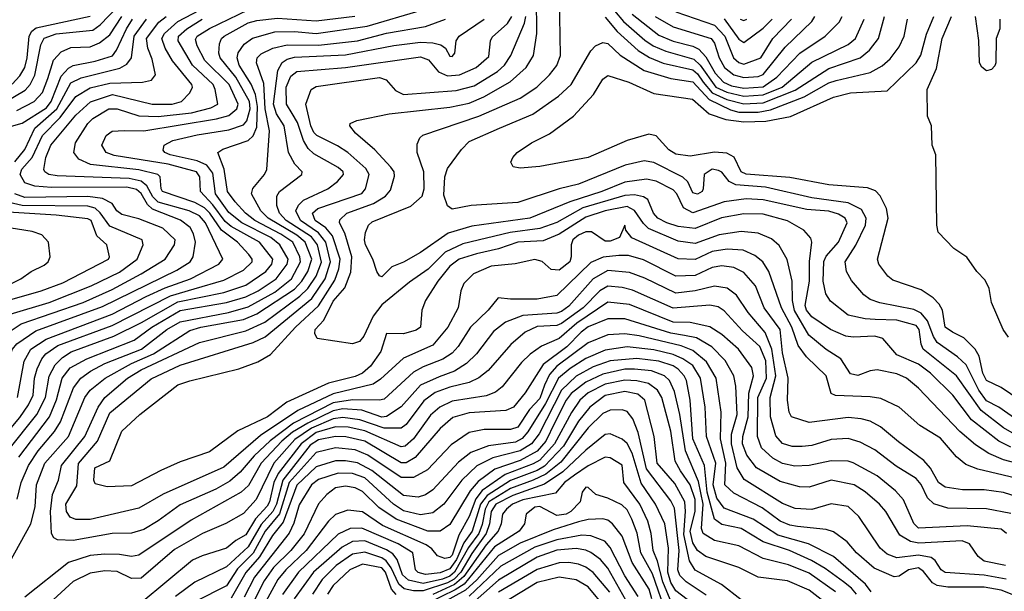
# Model space of a CAD drawing. Extents: x 501367 to 657802, y 482273 to 547541.
# Tile 428 of 656: x 616444 to 620498, y 513616 to 515973. Entities that reach past the tile are written whole.
import ezdxf

# ---------------------------------------------------------------- set-up
doc = ezdxf.new("R2010")
doc.units = 0

msp = doc.modelspace()

# ---------------------------------------------------------------- linework, layer by layer
at = {"layer": '0CON20XD'}
for points in [[(616435.3, 514414.7), (616462.8, 514565), (616489.6, 514615), (616553.8, 514656.1), (616825, 514759.1), (616965, 514831.2), (617042.6, 514867.4), (617147.8, 514905), (617263.8, 514965), (617280, 514985), (617209.2, 515135), (617185, 515164.2), (617141.3, 515185), (617015, 515219.9), (616992.9, 515242.9), (616967.1, 515287.1), (616945, 515306.7), (616895, 515318.2), (616598.7, 515328.7), (616564.4, 515335), (616547.1, 515345), (616543.4, 515355), (616552.1, 515405), (616572.5, 515455), (616675, 515578.7), (616735.9, 515634.1), (616826.4, 515663.6), (616990, 515625), (617072.5, 515625), (617110.5, 515635), (617145, 515670.5), (617155.3, 515695), (617152.8, 515705), (617073.5, 515803.5), (617042.8, 515855), (617029.7, 515895), (617039.8, 515915), (617095.2, 515965), (617305, 516076.9)], [(617987.3, 515327.3), (617985.9, 515345), (617972.8, 515365), (617906.7, 515436.7), (617826.4, 515505), (617803.1, 515535), (617804.2, 515545), (617832.5, 515557.5), (617965.2, 515584.8), (618215, 515612.3), (618295, 515628.9), (618355.6, 515654.4), (618464, 515716), (618529.4, 515775), (618560, 515825), (618573.8, 515916.2), (618571.7, 516065)], [(620530.1, 514270.1), (620495, 514290.3), (620402, 514362), (620301.5, 514505), (620164.3, 514615), (620155.2, 514635), (620147.4, 514695), (620135, 514711.5), (620055, 514734.6), (619966.7, 514736.7), (619925, 514738.9), (619855.2, 514755.2), (619782.1, 514812.1), (619762.9, 514842.9), (619752.2, 514895), (619754.7, 514975.3), (619765, 514998), (619815.2, 515055), (619851.2, 515135), (619842.3, 515155), (619815, 515171.5), (619775, 515182.9), (619685, 515189.9), (619505, 515230), (619435, 515233.7), (619345, 515221.8), (619215, 515176.2), (619177, 515197), (619149.1, 515255), (619135, 515271.2), (619065, 515306.8), (619025.2, 515315.2), (618935, 515303.4), (618841.3, 515265), (618708.7, 515221.3), (618545, 515154), (618305, 515121.7), (618207.8, 515092.2), (618095, 515012.5), (618025, 514973.2), (617976.3, 514953.7), (617935, 514912.5), (617925, 514916.2), (617914.6, 514934.6), (617897.7, 514985), (617867.8, 515045), (617863.3, 515065), (617867.5, 515095), (617880, 515125), (617895, 515139.3), (618055, 515204.1), (618101.3, 515245), (618109.5, 515275), (618108.1, 515345), (618080.5, 515425), (618080.8, 515459.2), (618092, 515485), (618103.7, 515496.3), (618335, 515574.8), (618505, 515649.6), (618572.7, 515695), (618625, 515745.3), (618655, 515783.5), (618670.6, 515825), (618666.2, 516065)], [(618856.5, 516055), (618929.6, 515965), (619017.5, 515887.5), (619051.6, 515865), (619105, 515842.2), (619220, 515810), (619245.7, 515785.7), (619310.1, 515695), (619355, 515673.6), (619425, 515657.7), (619505, 515662.5), (619582.9, 515695), (619705, 515797.3), (619855, 515870), (619885.4, 515894.6), (619921.2, 515975)], [(616386.2, 515633.8), (616467.4, 515682.6), (616487.9, 515705), (616506.6, 515743.4), (616531.6, 515868.4), (616545, 515897), (616595, 515914.6), (616745, 515928.9), (616775, 515951.3), (616846.1, 516023.9)], [(616395.8, 514195), (616514.8, 514345), (616551.1, 514415), (616565, 514503.5), (616590.3, 514549.7), (616620.2, 514579.8), (616656.5, 514603.5), (616832.4, 514667.6), (616945.4, 514724.6), (617095, 514809.3), (617285, 514847.8), (617375, 514878.5), (617457.2, 514935), (617481.6, 514965), (617486.6, 514985), (617430.9, 515055), (617315, 515119.6), (617290.4, 515140.4), (617239.6, 515209.6), (617188.8, 515265), (617185.9, 515325), (617172.4, 515345), (617055, 515376.5), (616833.2, 515413.2), (616800.9, 515425), (616782.5, 515455), (616800.8, 515495), (616825, 515512.7), (616874.1, 515515.9), (616954.8, 515514.8), (617255, 515564.4), (617305, 515578.1), (617338.5, 515605), (617344.2, 515625), (617306.8, 515705), (617205.8, 515805), (617175.2, 515865), (617168.6, 515891.4), (617174.4, 515905), (617225, 515936.6), (617385, 516013.3)], [(616433.7, 513996.3), (616450.5, 514065), (616480, 514135), (616520, 514195), (616587.9, 514275), (616612, 514315), (616665.2, 514455), (616695.4, 514494.6), (616735.7, 514524.3), (616795, 514554.9), (616945.7, 514615), (617050.6, 514695), (617105, 514727), (617304.2, 514765.8), (617385, 514789.6), (617495, 514849), (617562.9, 514905), (617600.9, 514975), (617598.1, 514995), (617568.3, 515055), (617518.7, 515088.7), (617411.7, 515145), (617373.8, 515175), (617331.7, 515221.7), (617299.3, 515265), (617286.6, 515356.6), (617260.5, 515425), (617280.9, 515439.1), (617385, 515474.8), (617405.5, 515494.5), (617421.1, 515528.9), (617423.9, 515615), (617414.8, 515664.8), (617396.6, 515706.6), (617348.3, 515785), (617339.5, 515815), (617343.6, 515836.4), (617367.8, 515872.2), (617403.3, 515896.7), (617495, 515922), (617575, 515924.1), (617665, 515916.1), (617875, 515946.4), (618097.9, 516012.1)], [(618965.3, 515995.3), (619075, 515909.4), (619135, 515883.8), (619215, 515863.3), (619240.5, 515850.5), (619269.2, 515819.2), (619307.9, 515752.1), (619342, 515715), (619375, 515700.3), (619425, 515690.9), (619505, 515695.7), (619560.7, 515735), (619655.5, 515834.5), (619760, 515905), (619817.7, 515962.3), (619830.3, 515985)], [(619145, 516005.5), (619305, 515950.2), (619347.9, 515905), (619383.4, 515815), (619405, 515796.6), (619425, 515789.8), (619495, 515815.3), (619544.8, 515895), (619622.3, 515975)], [(616353, 514225), (616445, 514333.2), (616480, 514385), (616499.4, 514425), (616505.7, 514495), (616516.2, 514533.8), (616534.8, 514575), (616551.2, 514595), (616600.7, 514629.3), (616825, 514712.1), (617065.5, 514834.5), (617162.6, 514862.6), (617285, 514898.8), (617365, 514940.2), (617401.4, 514975), (617401.7, 514985), (617387.1, 515005), (617341.1, 515055), (617275, 515104.6), (617227.6, 515175), (617205, 515197.4), (617165, 515219.4), (617031.8, 515265), (617026.2, 515275), (617022.7, 515325), (617013.5, 515335), (616935, 515353.8), (616735.1, 515375.1), (616687.7, 515397.7), (616667.5, 515425), (616674.2, 515465), (616724.8, 515545), (616745.7, 515565.7), (616810.9, 515605), (616845, 515605.2), (616935, 515575.9), (617015, 515573.5), (617150.9, 515589.1), (617230.5, 515609.5), (617259.6, 515625), (617249.6, 515685), (617240.4, 515705), (617155.6, 515785.6), (617096.2, 515885), (617098, 515905), (617132.8, 515935), (617195.2, 515975)], [(616379.7, 513695), (616489.6, 513895), (616507.6, 513965), (616513.2, 514055), (616547.8, 514145), (616644.8, 514255), (616713, 514415), (616734.9, 514445.1), (616795.8, 514495), (616905, 514555.1), (616994.8, 514595.2), (617145, 514691.5), (617190, 514705), (617365, 514736.5), (617419.9, 514760.1), (617575, 514862), (617606.1, 514895), (617630.2, 514935), (617646.9, 514985), (617619.9, 515055), (617585, 515084.2), (617466.8, 515155), (617436.7, 515185), (617399.2, 515255), (617403.4, 515276.6), (617452.3, 515335), (617461.5, 515355), (617472.4, 515515), (617454.3, 515605), (617449.6, 515709.6), (617419.7, 515795), (617422.4, 515815), (617438.6, 515831.4), (617486.5, 515855), (617545, 515869.1), (617675, 515868.2), (617834.7, 515885.3), (617955, 515916.4), (618115, 515944.2), (618197.8, 515975)], [(616381.5, 515525), (616455, 515546.2), (616555, 515609.5), (616573.5, 515635), (616615, 515739.3), (616645, 515773.1), (616665, 515783.6), (616755, 515801), (616825.8, 515824.2), (616843, 515847), (616883.3, 515935), (616908.1, 515975)], [(616413.4, 515706.6), (616445, 515740.5), (616464.7, 515775.3), (616475.1, 515815.1), (616482.7, 515905), (616494.6, 515925.4), (616511.7, 515938.3), (616735, 515986.7)], [(616423.7, 515386.3), (616465, 515437.9), (616506.3, 515525), (616596.7, 515605), (616655, 515712.7), (616696.7, 515733.4), (616856.9, 515773.1), (616885, 515789.8), (616904.3, 515815), (616915.4, 515905), (616966.5, 515975)], [(616431.9, 515598.1), (616504.1, 515635), (616538.1, 515671.9), (616559.7, 515729.7), (616584, 515806), (616615, 515839.4), (616655, 515857.3), (616735, 515860.8), (616773.4, 515876.6), (616815, 515909.6), (616864.9, 515985)], [(616440.6, 514169.4), (616567.4, 514335), (616596.2, 514406.2), (616619.6, 514495), (616652, 514538), (616720.9, 514575), (616915, 514652.1), (616988.9, 514705), (617105, 514773.3), (617295, 514806.6), (617375, 514830.2), (617425.7, 514854.3), (617500.2, 514905), (617545.4, 514965), (617549.4, 514985), (617515.2, 515045), (617477.9, 515075), (617359, 515135), (617305, 515177.5), (617250.7, 515255), (617239.3, 515339.3), (617215, 515373.3), (617175, 515391.1), (617063.8, 515415), (617042.3, 515425), (617035.4, 515435), (617039.2, 515455), (617075, 515474.8), (617175, 515498.3), (617305, 515518.5), (617365, 515539.1), (617379.4, 515555), (617393.4, 515605), (617390.2, 515635), (617333.5, 515735), (617269.4, 515815), (617264, 515835), (617266.5, 515873.5), (617274.7, 515895), (617286.7, 515905), (617385, 515959.5), (617420.4, 515969.6), (617505, 515978.5), (617665, 515967.8), (617823.5, 515986.5)], [(617146.2, 514975), (617158.6, 514995), (617167.8, 515055), (617159.4, 515089.4), (617145.4, 515115.4), (617106.7, 515146.7), (616991.3, 515191.3), (616970.4, 515210.4), (616945, 515256.1), (616925, 515272.8), (616885, 515282.1), (616575, 515280.5), (616506, 515286), (616465, 515299.6), (616446.7, 515335), (616453.7, 515356.3), (616495.7, 515404.3), (616538.2, 515495), (616611.2, 515568.8), (616675, 515656.3), (616735, 515691.7), (616815, 515711.1), (616950, 515715), (616986.9, 515723.1), (617003.1, 515745), (616989.5, 515809.5), (616972.1, 515855), (616966.7, 515895), (617017.7, 515962.3), (617047.2, 515985)], [(620615, 513984.7), (620495, 514024), (620415, 514035.2), (620325.2, 514034.8), (620255, 514045.2), (620226.7, 514065), (620193.7, 514123.7), (620165.9, 514155.9), (620062.1, 514232.1), (619987.5, 514295), (619945, 514317.3), (619907.9, 514327.9), (619855, 514333.5), (619695, 514312.9), (619621.5, 514335), (619611.8, 514355), (619604.8, 514404.8), (619607.4, 514495), (619585, 514599.2), (619574.5, 514695), (619509.6, 514785), (619473.3, 514875), (619425, 514930.2), (619385, 514950.7), (619335, 514958.4), (619295, 514950.7), (619225, 514918.8), (619145, 514915.2), (619012.5, 514982.5), (618950.4, 515000.4), (618910.6, 515000.6), (618845.9, 514994.1), (618795, 514972.2), (618655, 514835.2), (618575, 514820.7), (618465, 514820.2), (618413.7, 514826.3), (618372.7, 514775), (618300.8, 514705), (618249.8, 514625), (618225, 514597.6), (618186.8, 514573.2), (618105, 514541.8), (618065, 514519.4), (617945, 514409), (617925, 514404.5), (617815, 514406.1), (617735, 514393.9), (617570.9, 514309.1), (617475, 514236.1), (617409.1, 514175), (617352.5, 514107.5), (617309.7, 514070.3), (617252.2, 514037.8), (617105, 513973.1), (617015, 513906.8), (616955, 513871.4), (616905, 513856.2), (616825, 513854.8), (616665, 513825.7), (616599.3, 513829.3), (616585, 513837.1), (616575.3, 513855.3), (616571.2, 513945), (616579.3, 514015), (616604.1, 514075), (616616.3, 514135), (616712.8, 514255), (616767.1, 514375), (616794.8, 514415), (616887.7, 514495), (616945, 514529.4), (617185, 514641.8), (617375, 514690.1), (617453.5, 514726.5), (617597, 514833), (617631.1, 514865), (617664.7, 514915), (617686.3, 514973.7), (617669.8, 515045), (617645, 515078), (617541.2, 515145), (617514.1, 515175), (617502.9, 515207.1), (617503.5, 515245), (617513.4, 515265), (617605.5, 515335), (617607.3, 515345), (617576.6, 515376.6), (617551.2, 515425), (617533.5, 515535), (617502, 515585), (617489.2, 515625), (617506.8, 515763.2), (617524.6, 515795.4), (617545, 515809.5), (617575, 515818.3), (617785, 515828.1), (617985, 515866.6), (618095, 515879.6), (618145, 515877.5), (618178.5, 515868.5), (618197.8, 515855), (618215, 515822.7), (618225, 515820.5), (618235.4, 515835), (618240.8, 515885), (618253.8, 515905), (618356.5, 515975)], [(620545, 514083.3), (620389.4, 514119.4), (620339.8, 514139.8), (620300.4, 514170.4), (620235, 514247.2), (620149.9, 514299.9), (620065, 514376.1), (619989.4, 514410.6), (619945, 514418.6), (619803.4, 514423.4), (619785, 514432), (619764.6, 514505), (619682.9, 514582.9), (619649.1, 514629.1), (619623, 514705), (619580.4, 514785), (619529.1, 514935), (619503.9, 514973.9), (619470.7, 515000.7), (619422.2, 515022.2), (619356.5, 515026.5), (619295, 515016.7), (619225, 514983.5), (619155, 514986.3), (618963.8, 515073.8), (618940, 515105), (618935, 515126.2), (618914.2, 515075), (618875, 515059.3), (618855, 515060.2), (618797.8, 515097.8), (618775, 515098.6), (618745, 515084.5), (618722, 515065), (618714.8, 515045), (618714.8, 514995), (618708.8, 514975), (618665, 514940.2), (618632.8, 514942.7), (618595, 514976), (618565, 514984.1), (618483.8, 514966.2), (618385, 514956), (618312.1, 514925), (618272.7, 514885), (618260.7, 514855), (618249.4, 514785), (618207.2, 514705), (618145, 514630.8), (618025, 514578), (617929.6, 514490.4), (617899.3, 514470.7), (617735, 514431), (617588.7, 514361.3), (617435, 514258.4), (617285, 514128.1), (617035, 514017.5), (616935, 513958.8), (616735, 513912.4), (616675, 513912.6), (616651.7, 513921.7), (616636.4, 513945), (616634.5, 513975), (616679.4, 514050.6), (616687, 514143), (616764.5, 514235.5), (616815, 514351.7), (616985, 514492.6), (617105, 514548.6), (617405, 514642.5), (617455, 514665.2), (617646.7, 514823.3), (617701.8, 514905), (617723.2, 514975), (617704.5, 515055), (617673.9, 515093.9), (617600.7, 515145), (617580.5, 515185), (617591.7, 515208.3), (617612, 515228), (617712.5, 515275), (617753.1, 515305), (617777.6, 515335), (617775.3, 515345), (617755, 515363.8), (617655, 515419.8), (617632.1, 515442.1), (617612.2, 515475), (617588.3, 515548.3), (617565.9, 515585.9), (617542, 515625), (617541.6, 515695), (617560.4, 515739.6), (617585, 515759.3), (617785, 515775.1), (618095, 515819.6), (618127.5, 515807.5), (618168.1, 515758.1), (618205, 515740.8), (618255, 515745.8), (618324.1, 515775.9), (618375, 515821.1), (618382.4, 515885), (618389.9, 515900.1), (618452.5, 515957.5), (618470.2, 515985)], [(619633.9, 514773.9), (619625.8, 514815), (619624, 514895), (619603.6, 514983.6), (619571.4, 515041.4), (619539.4, 515069.4), (619485, 515092.5), (619415, 515099.3), (619324.1, 515085.9), (619225, 515049.7), (619155, 515059.8), (619032.4, 515112.4), (619012.1, 515132.1), (618976, 515186), (618945, 515202.4), (618855, 515185.3), (618775, 515158), (618665, 515088.1), (618598.9, 515061.1), (618495, 515055.4), (618415, 515028), (618325, 515008), (618253.9, 514985), (618215, 514957.3), (618165.2, 514895), (618114.6, 514815), (618099.5, 514775), (618094.4, 514705), (618076.8, 514693.2), (618025, 514677.3), (617955, 514678.8), (617931.1, 514605), (617888.3, 514545), (617855, 514515.2), (617825, 514501.4), (617715.9, 514474.1), (617543.7, 514396.3), (617464.6, 514335), (617342.6, 514277.4), (617225, 514190.7), (617105, 514149.6), (617025.6, 514114.4), (616905, 514050.9), (616805, 514047.3), (616755, 514058.8), (616749.4, 514075), (616752.9, 514125), (616815.4, 514154.6), (616865, 514276.9), (616938.5, 514345), (617095, 514467.1), (617145, 514484.6), (617346.3, 514533.6), (617425, 514562.8), (617476.9, 514593.1), (617579.2, 514705), (617675, 514793.2), (617741.6, 514898.4), (617758.5, 514945), (617764.2, 514985), (617731.5, 515081.5), (617704.2, 515114.2), (617660.2, 515145), (617649.8, 515175), (617671.1, 515195), (617853.3, 515256.7), (617868.4, 515275), (617883.4, 515335), (617869.8, 515359.8), (617795.6, 515425.6), (617753.2, 515453.2), (617667.5, 515495), (617655, 515508.1), (617643.4, 515535), (617622.8, 515625), (617644.5, 515685), (617665, 515696.8), (617925, 515733.6), (617953.3, 515725), (617991.2, 515681.2), (618024.5, 515664.5), (618241.2, 515681.2), (618315, 515699.5), (618410.9, 515759.1), (618440.4, 515785), (618465.7, 515825), (618522.5, 515957.6), (618527.9, 515985)], [(620563.1, 514313.1), (620475, 514374.8), (620425, 514401.6), (620392.6, 514445), (620340.3, 514550.3), (620305, 514583.6), (620222, 514642), (620206.4, 514666.4), (620181.4, 514731.4), (620155, 514763.3), (620125, 514777.9), (619985, 514805.7), (619945, 514819.2), (619919, 514839), (619868.2, 514898.2), (619848.7, 514935), (619842.1, 514975), (619887.2, 515042.8), (619926.7, 515125), (619929.2, 515155), (619910.2, 515190.2), (619855, 515217.8), (619705, 515237.8), (619515, 515282.1), (619392, 515292), (619365.4, 515305.4), (619335, 515343.5), (619321.4, 515351.4), (619295, 515356.2), (619262.3, 515335), (619257.9, 515275), (619254.4, 515265), (619235, 515253.2), (619215, 515259.2), (619194.5, 515304.5), (619174.1, 515324.1), (619055, 515384), (619015, 515391.3), (618936.5, 515373.5), (618745, 515294.4), (618665.2, 515274.8), (618495, 515219.7), (618303.6, 515206.4), (618225, 515191.8), (618205, 515205.6), (618189.8, 515249.8), (618194.5, 515325.5), (618205, 515358.8), (618263, 515437), (618295, 515470.3), (618419.4, 515525), (618556.5, 515583.5), (618662.9, 515657.1), (618714.5, 515705.5), (618795.2, 515844.8), (618815.3, 515864.8), (618845, 515878.7), (618865, 515874.7), (618916.9, 515826.9), (619015, 515763.2), (619125, 515729.6), (619215, 515717), (619282.9, 515643), (619371, 515601), (619405, 515591.8), (619485, 515590.8), (619535, 515600.8), (619674.2, 515655), (619775, 515712), (619805, 515722.2), (619945.1, 515754.9), (619995, 515781.9), (620028.4, 515811.6), (620065, 515860), (620085.8, 515905), (620099.5, 515975)], [(620635, 514355.5), (620485, 514456.6), (620425, 514485.8), (620410.1, 514515), (620394, 514585), (620378.1, 514615), (620330.9, 514660.9), (620284.3, 514685), (620254.2, 514705), (620243.8, 514775), (620230, 514800), (620205.6, 514825.6), (620155, 514858.8), (620038.8, 514898.8), (620018.9, 514915), (619981.8, 514965), (619976.2, 514985), (620020.3, 515155), (620012.9, 515195), (619986.7, 515246.7), (619967.4, 515267.4), (619935, 515279.7), (619775, 515292.2), (619615, 515321.8), (619435, 515336.2), (619414.7, 515345), (619385.3, 515405.3), (619355, 515421.9), (619305, 515426.2), (619205, 515409.6), (619145, 515417.6), (619116.5, 515436.5), (619065, 515494.4), (619035, 515500.4), (618945, 515474.7), (618785, 515404.2), (618585, 515366.9), (618505, 515360.8), (618476.4, 515366.4), (618466.7, 515385), (618473.8, 515405), (618492, 515425), (618551.4, 515465), (618625, 515502.7), (618724.7, 515575.2), (618806.1, 515663.9), (618845, 515727.5), (618865, 515742.1), (618951.9, 515715), (619055, 515668.1), (619214.7, 515645.3), (619283.2, 515585), (619351, 515561), (619425, 515551.1), (619516.4, 515553.6), (619617, 515573), (619795, 515653.8), (619865, 515670.7), (620015, 515679.2), (620135.3, 515795), (620153.7, 515826.3), (620177, 515913), (620207.9, 515985)], [(618855, 515983.5), (618904.5, 515924.5), (618990.9, 515845), (619036.8, 515816.8), (619093.3, 515793.3), (619215, 515765.8), (619235, 515748.8), (619258.5, 515715), (619295, 515671.2), (619355, 515643.3), (619425, 515625.4), (619505, 515629.9), (619637.5, 515682.5), (619775, 515771.6), (619904.3, 515815.7), (619943.4, 515846.6), (619980.3, 515895), (620005.2, 515985)], [(619060, 515985), (619135, 515943.5), (619291.1, 515895), (619305, 515876.2), (619324.1, 515815), (619345.8, 515775.8), (619385, 515745.1), (619425, 515734.1), (619485, 515739), (619505, 515746.8), (619595, 515859.3), (619705.3, 515965), (619718.3, 515985)], [(619345, 515976.7), (619405, 515892.3), (619425, 515877.9), (619505, 515937.6), (619541.6, 515975)], [(619410.3, 515975), (619425, 515969.3), (619437.3, 515975)], [(620514.6, 514664.6), (620493.3, 514695), (620445, 514807.5), (620436, 514865), (620418.7, 514898.7), (620385, 514934), (620343.6, 514993.6), (620289.7, 515029.7), (620226.1, 515096.1), (620220, 515125), (620216.2, 515415), (620201.2, 515455), (620198, 515535), (620182.2, 515575), (620180.6, 515685), (620218.4, 515771.6), (620241.6, 515895), (620281.1, 515985)], [(620480, 515975), (620478.8, 515935), (620463.8, 515895), (620463.3, 515795), (620458.3, 515781.7), (620445, 515766.7), (620425, 515762), (620405, 515776.2), (620395.8, 515795), (620392.7, 515887.3), (620379.4, 515985)], [(620525, 514210.7), (620475.3, 514235), (620363.1, 514323.1), (620285.7, 514425), (620194.3, 514515), (620145, 514552.5), (620055, 514590.5), (619998.3, 514658.3), (619965, 514668.5), (619875, 514663.4), (619845, 514668.3), (619782.9, 514695), (619705, 514747.5), (619683, 514775), (619678.3, 514795), (619695.2, 514895), (619695.8, 514975.8), (619705.4, 515055), (619701.5, 515071.5), (619672.2, 515105), (619605, 515142.9), (619505, 515170.5), (619425, 515172.8), (619333.7, 515156.3), (619225, 515112.1), (619155, 515120.6), (619107.9, 515135), (619071.3, 515155), (619053, 515175), (619030.8, 515230.8), (619013, 515243), (618975, 515250.3), (618935, 515248.3), (618763, 515197), (618655, 515136.8), (618585, 515111.8), (618464, 515096), (618268.8, 515048.8), (618196.1, 515015), (618125.5, 514944.5), (618048.9, 514891.1), (617935, 514796.8), (617899.9, 514750.1), (617861.6, 514668.4), (617843.8, 514646.2), (617815, 514635.9), (617668.5, 514658.5), (617659.3, 514679.3), (617660, 514695), (617695.9, 514734.1), (617735, 514812), (617782.2, 514867.8), (617807.8, 514932.2), (617811.2, 514995), (617782.7, 515092.7), (617761.4, 515135), (617762, 515148), (617790.8, 515175), (617900.4, 515215), (617950.3, 515245), (617970.5, 515269.5), (617987.3, 515327.3)], [(616405, 514759), (616565, 514807), (616738, 514875), (616855, 514932.4), (616927.5, 514985), (616952, 515045), (616948.2, 515065), (616815, 515120.9), (616776, 515176), (616755, 515195.8), (616725, 515204.1), (616455, 515207), (616382.6, 515222.6)], [(616385, 514675.2), (616450.4, 514719.6), (616705, 514807.2), (616825, 514860.7), (616944.5, 514925.5), (617043.5, 514985), (617081.6, 515045), (617084.7, 515065), (617033.2, 515113.2), (616935, 515151.1), (616865, 515169.3), (616844.5, 515185), (616825.6, 515215), (616785.6, 515235.6), (616725, 515243.9), (616465, 515240.2), (616423.9, 515255)], [(616375, 514809.1), (616532.5, 514855), (616621.8, 514888.2), (616810, 514985), (616813.3, 514995), (616802.5, 515045), (616762, 515082), (616738.3, 515145), (616725, 515151.7), (616595, 515167.4), (616375, 515180.5)], [(616293.3, 514826.7), (616448.6, 514905), (616491.4, 514935), (616545, 514961.2), (616561.5, 514975), (616569.5, 514995), (616562.9, 515055), (616535.3, 515085.2), (616495, 515099.6), (616375, 515118.3)], [(615836.5, 513605), (615886.7, 513785), (616020.3, 513929.7), (616105, 513999.7), (616156.8, 514055), (616194.3, 514125), (616243, 514247), (616368, 514415), (616399.2, 514575), (616415.2, 514615), (616432.8, 514637.2), (616510.2, 514689.8), (616785, 514790.5), (617090.5, 514939.5), (617146.2, 514975)], [(620525, 513937.7), (620425, 513956.7), (620265, 513959.6), (620207.7, 513977.7), (620181.6, 514001.6), (620155, 514056.1), (620135, 514081.8), (620052.1, 514132.1), (619965, 514199.3), (619905, 514231), (619855, 514245.7), (619785, 514241.7), (619705, 514218.1), (619665, 514212.7), (619625, 514212.7), (619585, 514225.3), (619557.6, 514257.6), (619535.1, 514335.1), (619534.5, 514415), (619556.6, 514505), (619541.1, 514615), (619513.2, 514683.2), (619444, 514765), (619395, 514836.8), (619356.2, 514866.1), (619305, 514874.8), (619225, 514855.2), (619145, 514845.2), (619017.6, 514907.6), (618955, 514930.5), (618865, 514938.4), (618805.5, 514904.5), (618705, 514791.4), (618675, 514770.4), (618655, 514763.2), (618515, 514753.5), (618444, 514726), (618395, 514686.7), (618325.1, 514594.9), (618284.2, 514555), (618235, 514523.4), (618170.7, 514500.7), (618095, 514465.9), (618015, 514376.6), (617955, 514336.7), (617935, 514334.9), (617853.3, 514363.3), (617775, 514368.4), (617735, 514360.8), (617630.7, 514309.3), (617567.4, 514272.6), (617523.8, 514235), (617438.7, 514145), (617386.8, 514053.2), (617355.4, 514024.6), (617149.7, 513910.3), (616935, 513764.8), (616905, 513759.3), (616855, 513768.9), (616795, 513769.5), (616735, 513763.7), (616645.4, 513735), (616465, 513592.7)], [(620506.4, 513855), (620485, 513872.5), (620345, 513886.5), (620145, 513876.6), (620125, 513896.2), (620083.3, 513993.3), (620050.5, 514030.5), (619975, 514092.9), (619875, 514146.7), (619855, 514152.5), (619785, 514154.8), (619695, 514134.8), (619635, 514132), (619585, 514142.8), (619545.4, 514165.4), (619497.7, 514207.7), (619481.1, 514255), (619483.4, 514415), (619519.1, 514495), (619515.9, 514565.9), (619491.6, 514625), (619420.3, 514690.3), (619345, 514773.1), (619319.4, 514789.4), (619285, 514796), (619135, 514783), (618967.7, 514857.7), (618925, 514869.2), (618865, 514874.8), (618832.3, 514855), (618764.1, 514785), (618675, 514720.5), (618655, 514711.6), (618575, 514707.4), (618525, 514684.7), (618466.4, 514633.6), (618373.6, 514526.4), (618334, 514496), (618295, 514477), (618215, 514457.6), (618155, 514435.5), (618108.4, 514401.6), (618035.5, 514304.5), (618015, 514288.5), (617945, 514288.7), (617845, 514323.7), (617775, 514333.2), (617735, 514327), (617645, 514288.4), (617577.2, 514242.8), (617490.4, 514145), (617417.1, 513995), (617365, 513936.9), (617293.4, 513896.6), (617196.2, 513855), (617081.2, 513788.8), (616945, 513670), (616905, 513669.5), (616845, 513698.3), (616795, 513701), (616735, 513691.9), (616665, 513656.8), (616498.4, 513505)], [(620502.9, 513722.9), (620415, 513740.6), (620390.4, 513760.4), (620355, 513811.6), (620323.8, 513825), (620145.6, 513815.6), (620112.2, 513822.2), (620067.9, 513847.9), (620010, 513945), (619984.7, 513975), (619925, 514026.8), (619879.5, 514055), (619785, 514074), (619695, 514045.7), (619655, 514046.7), (619575, 514069.6), (619477.4, 514125), (619437.2, 514177.2), (619420, 514225), (619421.3, 514255), (619442.8, 514335), (619446.2, 514433.8), (619465.6, 514505), (619459, 514539), (619403.8, 514615), (619335.1, 514675.1), (619285, 514707), (619205, 514724.5), (619135, 514725.7), (618955, 514798.2), (618865, 514807.8), (618738, 514722), (618665, 514658.7), (618592.8, 514627.2), (618545.7, 514594.3), (618510.5, 514559.5), (618430.7, 514459.3), (618402.8, 514437.2), (618365, 514422.2), (618225, 514399.8), (618173.6, 514375), (618135, 514342.4), (618065, 514245.2), (618031.5, 514215), (618015, 514212.2), (617865, 514277.7), (617796.7, 514293.3), (617745, 514293.8), (617665, 514270.5), (617602.9, 514225), (617508, 514102), (617489.9, 514065), (617472.2, 513985), (617463, 513967), (617415.3, 513914.7), (617375, 513849.2), (617333.7, 513826.3), (617295, 513794.3), (617195, 513762.6), (617155.8, 513744.2), (616945, 513569.4)], [(620605, 514129.1), (620495, 514158.5), (620433.8, 514185), (620379.9, 514219.9), (620315, 514275.7), (620145, 514454), (620095.5, 514495), (620055, 514512.2), (619975, 514528.9), (619945, 514525.7), (619895, 514505.5), (619865, 514512.7), (619824.6, 514575), (619765, 514613.4), (619692.9, 514672.9), (619633.9, 514773.9)], [(620505, 513666.2), (620415, 513682.6), (620255, 513694), (620237.3, 513705), (620213.2, 513743.2), (620196.3, 513756.3), (620145, 513765.1), (620055, 513754.5), (620015, 513769), (619986.5, 513795), (619898.7, 513925), (619855, 513965.9), (619785, 513977.4), (619705, 513953.2), (619637.2, 513957.2), (619585, 513978.7), (619427, 514077), (619398.7, 514125), (619374.5, 514225), (619375.3, 514264.7), (619397.8, 514345), (619392.6, 514462.6), (619384.8, 514505), (619348.5, 514568.5), (619294.2, 514624.2), (619230.8, 514660.9), (619181.5, 514671.5), (619125, 514680), (618935, 514739), (618865, 514739.2), (618785, 514706.3), (618755.5, 514685), (618696.3, 514623.7), (618598.8, 514551.2), (618525.2, 514435), (618477.9, 514375), (618445, 514361.2), (618295, 514352.7), (618227.6, 514332.4), (618175, 514287.4), (618072.6, 514167.4), (618035, 514145.5), (618015, 514146.1), (617865.8, 514235), (617786.4, 514253.6), (617745, 514254.7), (617675, 514240.8), (617640.5, 514219.5), (617527.3, 514075), (617501.8, 513975), (617486.3, 513945), (617438.6, 513891.4), (617385, 513800.4), (617295, 513717), (617165, 513654.8), (617085, 513595.6)], [(620565, 513590), (620485, 513621.1), (620415, 513633.7), (620265, 513634.2), (620220.9, 513640.9), (620202, 513652), (620165, 513698.1), (620145, 513713), (620102.9, 513705), (620065, 513679.1), (620045, 513675.5), (619961.8, 513711.8), (619889.2, 513775), (619850.5, 513820.5), (619795, 513861.9), (619765, 513871), (619647, 513883), (619615, 513888.5), (619575.3, 513905), (619500.5, 513960.5), (619385, 514020.9), (619347.8, 514055), (619351.8, 514145), (619329.4, 514245), (619332.6, 514355), (619311.2, 514495), (619272.3, 514562.3), (619215, 514609.7), (619167.8, 514627.8), (618995, 514669.6), (618935, 514678.1), (618865, 514673.2), (618785, 514641.2), (618656.2, 514543.8), (618625, 514510.4), (618605, 514466.4), (618585, 514411.1), (618543.7, 514366.4), (618495, 514293.5), (618465, 514283.3), (618356.3, 514283.7), (618295, 514271), (618220.1, 514219.9), (618122.9, 514117.1), (618065, 514085.2), (618015, 514086.1), (617877.6, 514177.6), (617825, 514199.2), (617745, 514208.3), (617665, 514188.5), (617554.2, 514065), (617513.8, 513936.2), (617455.1, 513865), (617405.7, 513774.3), (617341.2, 513708.8), (617295, 513638.8), (617167.6, 513575)], [(619950.2, 513615), (619926.6, 513646.6), (619795, 513759.4), (619692.2, 513812.2), (619565, 513847.7), (619463.3, 513913.3), (619345, 513959.2), (619315, 514000), (619298.9, 514055), (619310.3, 514145), (619271.9, 514255), (619266.4, 514375), (619247.7, 514495), (619215, 514546.6), (619174.6, 514574.6), (619135, 514592.2), (619055, 514612.1), (618945, 514624.6), (618855, 514610.3), (618775, 514576.7), (618710.2, 514535), (618662.8, 514495), (618609.4, 514390.6), (618536.3, 514273.7), (618513.3, 514246.7), (618485, 514231.5), (618373.9, 514216.1), (618301.5, 514188.5), (618251, 514149), (618145, 514035.2), (618115, 514014.3), (618085, 514005.2), (618025, 514012), (617893.7, 514115), (617835, 514145.4), (617785, 514154.1), (617745, 514153.8), (617665, 514128.9), (617585, 514054.4), (617528.7, 513901.3), (617485, 513846.2), (617432, 513758), (617375, 513693.8), (617315, 513587.7)], [(619889, 513605), (619869.4, 513629.4), (619836.1, 513655), (619760.9, 513710.9), (619704, 513744), (619614.1, 513784.1), (619505, 513820.7), (619415, 513875.8), (619335, 513891.9), (619305, 513913.7), (619275.2, 514025), (619262.9, 514135), (619215.8, 514245), (619204.3, 514405), (619189.1, 514485), (619180.5, 514505), (619155, 514531.9), (619135, 514545.4), (619075, 514564.7), (618984.4, 514575.6), (618875, 514566.1), (618805, 514541.1), (618735, 514503.3), (618675, 514446.1), (618583.2, 514265), (618551.3, 514225), (618505, 514195.1), (618392.7, 514167.3), (618326.3, 514133.7), (618265, 514074.8), (618190.3, 513975), (618145, 513939.6), (618095, 513932.3), (618025, 513947.8), (617983, 513975), (617865, 514083.9), (617815, 514102), (617755, 514103.4), (617675, 514077.7), (617646.2, 514055), (617595, 513972.3), (617572.6, 513897.4), (617553.4, 513856.6), (617410.4, 513675), (617368.1, 513591.9)], [(619803.2, 513615), (619695, 513691.7), (619609.1, 513725), (619505, 513752.2), (619405, 513804.4), (619305, 513825.9), (619258.3, 513855), (619251.5, 513875), (619258, 513975), (619238.7, 514068.7), (619185.6, 514195), (619162.3, 514345), (619139.7, 514439.7), (619120, 514485), (619098.9, 514505), (619045, 514525.6), (618975, 514532.6), (618935, 514531.8), (618845, 514511.2), (618775, 514478.9), (618715, 514431.6), (618694.6, 514405), (618647.1, 514312.9), (618609.8, 514235), (618575, 514193.7), (618505, 514155.7), (618400.5, 514119.5), (618331.4, 514068.6), (618299.5, 514030.5), (618215, 513891.6), (618175, 513864.7), (618125, 513864.8), (617993.8, 513913.8), (617922.6, 513962.6), (617855, 514028.4), (617825, 514043.4), (617785, 514049.4), (617745, 514042.6), (617709.1, 514015), (617675, 513976.7), (617615, 513853.9), (617560.5, 513785), (617489.2, 513715), (617450.4, 513659.6), (617400.1, 513559.9)], [(619743.3, 513583.3), (619695, 513621.5), (619605, 513660), (619485, 513674.3), (619405, 513714.8), (619269.6, 513760.4), (619235, 513784.3), (619215, 513816.8), (619204.3, 513865), (619224.9, 513945.1), (619225, 513995.4), (619205, 514054.7), (619165, 514113.5), (619143.1, 514153.1), (619125, 514276.9), (619088, 514415), (619069.6, 514445), (619032.4, 514472.4), (618985, 514484.1), (618935, 514486.5), (618855, 514470.6), (618785.2, 514435), (618750.8, 514405), (618715.9, 514354.1), (618645.7, 514225), (618585, 514156.7), (618558.7, 514141.3), (618442.6, 514097.4), (618348.3, 514031.7), (618322.5, 513997.5), (618295, 513924.7), (618251.7, 513848.3), (618225, 513765.4), (618215, 513756.1), (618195, 513751.9), (618165, 513762.9), (618141.4, 513791.4), (618117.8, 513807.8), (617938.1, 513888.1), (617855, 513944), (617795, 513951.1), (617745, 513932.5), (617716, 513905), (617623.6, 513785), (617539.8, 513705), (617507.3, 513665), (617393.3, 513456.7)], [(619415, 513581.2), (619334, 513644), (619225, 513703.2), (619201.6, 513741.6), (619179, 513851), (619185.3, 513945.3), (619182.1, 513985), (619141.2, 514061.2), (619068.9, 514145), (619057, 514255), (619018.6, 514405), (618989, 514429), (618935, 514439.6), (618855, 514422.9), (618791, 514375), (618745, 514318.4), (618682.4, 514215), (618605, 514132.3), (618575, 514113.8), (618465, 514072.7), (618368.2, 514011.8), (618341.2, 513975), (618307.3, 513865), (618273.2, 513816.8)], [(619270.2, 513600.2), (619188.1, 513655), (619162.2, 513682.2), (619153.7, 513705), (619159, 513785), (619139.5, 513959.5), (619125, 513989.3), (619025, 514121.4), (618990.4, 514270.4), (618968, 514328), (618945, 514357.9), (618925, 514364.3), (618875, 514362.5), (618845, 514349.3), (618785, 514290.2), (618671.5, 514148.5), (618610.6, 514099.4), (618558.6, 514075), (618465, 514039.6), (618375.1, 513985), (618360.2, 513955), (618348.4, 513891.6), (618334, 513855), (618292.4, 513797.6), (618235, 513695.3), (618215, 513679.2), (618185, 513667.1), (618105, 513648.9), (618045, 513662.3), (618019.9, 513685), (617997.7, 513747.7), (617981, 513771), (617955, 513787.8), (617865, 513824.2), (617815, 513822.1), (617771.4, 513798.6), (617653.3, 513695), (617574.5, 513585)], [(619215.5, 513565.5), (619145, 513618.8), (619125, 513652.8), (619112.5, 513695), (619116, 513795), (619100.3, 513895), (619062.4, 513975), (619002.2, 514062.2), (618965.8, 514185.7), (618945, 514225.3), (618925, 514243.5), (618875, 514265.3), (618855, 514263.2), (618775, 514198.8), (618680.5, 514109.5), (618605, 514058.6), (618547.6, 514037.6), (618475, 514012), (618404.9, 513975), (618385.7, 513945), (618378.8, 513895), (618365.2, 513855), (618305, 513771.8), (618260.6, 513695), (618233.4, 513666.6), (618205, 513650.8), (618105, 513618.8), (618065, 513618.5), (618026.5, 513626.5), (618005, 513645.7), (617973.7, 513713.7), (617952.7, 513742.7), (617935, 513754.7), (617865, 513778.5), (617815, 513769.6), (617747.5, 513722.5), (617689.2, 513665), (617649.8, 513605)], [(619122.5, 513582.5), (619092, 513655), (619070.3, 513740.3), (619051.9, 513785), (619044.5, 513855), (619030.2, 513905), (618997.7, 513975), (618930.8, 514065), (618925, 514136.7), (618875, 514167.3), (618855, 514169), (618785, 514133.6), (618727.7, 514095), (618686.7, 514065), (618649.5, 514020.5), (618515, 513993.8), (618473.2, 513975), (618447.8, 513955), (618431.7, 513935), (618426.7, 513895), (618413.8, 513865), (618365, 513808.3), (618272.9, 513677.1), (618235, 513643.9), (618145, 513602.8)], [(619108.2, 513518.2), (619049, 513689), (619000.8, 513775), (618986, 513856), (618965, 513913.8), (618945, 513952.4), (618922.9, 513972.9), (618865, 514000.6), (618815.7, 514015.7), (618785, 514044.4), (618775, 514045.5), (618759.6, 514025), (618752.2, 513985), (618713.7, 513945), (618693.5, 513935), (618655, 513928.8), (618585, 513965.9), (618565, 513962.8), (618529.3, 513935), (618522, 513895), (618500.5, 513865), (618399.5, 513799.5), (618273.5, 513646.5), (618237.6, 513622.4), (618125, 513567.1)], [(619046.8, 513585), (619035.1, 513625), (618965.4, 513735), (618924.3, 513844.3), (618885.1, 513895.1), (618865, 513910.2), (618844.8, 513915.2), (618785, 513913.1), (618745, 513903.1), (618639.9, 513870.1), (618505.1, 513814.9), (618415, 513763.6), (618326.3, 513663.7), (618279.4, 513620.6), (618135, 513541.5)], [(618273.2, 513816.8), (618241.9, 513748.1), (618215, 513709.7), (618175, 513693.1), (618115, 513686.3), (618085, 513694.3), (618073.3, 513705), (618063.2, 513775), (618002.5, 513812.5), (617853.4, 513876.6), (617805, 513875.2), (617755, 513852.5), (617591.7, 513695), (617526.2, 513603.8)], [(618991, 513595), (618935, 513680.2), (618875, 513796.9), (618852.9, 513822.9), (618795, 513845.5), (618758, 513848), (618655, 513829), (618565, 513798.4), (618425, 513719.6), (618294.1, 513595.9)], [(618939.9, 513579.9), (618865, 513712.5), (618835, 513747), (618796.2, 513776.2), (618775, 513786.4), (618735, 513792.6), (618655, 513786), (618575, 513756.6), (618415, 513662.4), (618295, 513555.3)], [(617993.8, 513603.8), (617975.4, 513625), (617950.4, 513695), (617935, 513712.8), (617855, 513727.7), (617803, 513705), (617735, 513640.6), (617711.7, 513605)], [(618873.3, 513613.3), (618805, 513693.7), (618775, 513716.2), (618745, 513728.6), (618705, 513735.5), (618665, 513734), (618575, 513706.4), (618415, 513612.8)], [(618857.3, 513547.3), (618785, 513634.4), (618735, 513664.4), (618665, 513674.5), (618575, 513652.4), (618435, 513567.8)]]:
    msp.add_lwpolyline(points, dxfattribs=at)

doc.saveas('drawing.dxf')
